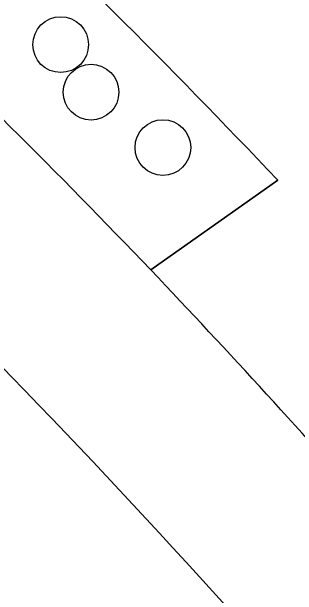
# Model space of a CAD drawing. Extents: x 161087 to 161926, y 382572 to 383873.
# Drawn here: x 161471.2 to 161476.22, y 383471.24 to 383481.47 of the extents above; entities that cross this region are included whole.
import ezdxf

# ---------------------------------------------------------------- set-up
doc = ezdxf.new("R2010")
doc.units = 0
for name, color, linetype in [('IMGEO_Boom', 7, 'Continuous'), ('IMGEO_Groenvoorziening', 7, 'Continuous'), ('IMGEO_OVBaan_gesloten', 7, 'Continuous'), ('IMGEO_Rijbaan_lokaal_gesloten', 7, 'Continuous'), ('IMGEO_Voetpad_open', 7, 'Continuous')]:
    doc.layers.add(name, color=color, linetype=linetype)

msp = doc.modelspace()

# ---------------------------------------------------------------- linework, layer by layer
at = {"layer": 'IMGEO_Boom'}
for centre in [(161472.065, 383480.895), (161472.598, 383480.061), (161473.86, 383479.09)]:
    msp.add_circle(centre, 0.489, dxfattribs=at)
at = {"layer": 'IMGEO_Groenvoorziening'}
msp.add_lwpolyline([(161473.647, 383476.943), (161475.876, 383478.516)], dxfattribs=at)
for centre, radius, start, end in [((161381.304, 383389.073), 130.169, 43.40333, 50.66943), ((161377.955, 383385.493), 132.363, 43.70161, 49.79839)]:
    msp.add_arc(centre, radius, start, end, dxfattribs=at)
at = {"layer": 'IMGEO_OVBaan_gesloten'}
msp.add_arc((161363.133, 383370.117), 150.646, 40.10315, 48.48784, dxfattribs=at)
at = {"layer": 'IMGEO_Rijbaan_lokaal_gesloten'}
for centre, radius, start, end in [((161377.955, 383385.493), 132.363, 43.70161, 49.79839), ((161363.133, 383370.117), 150.646, 40.10315, 48.48784), ((161379.352, 383386.767), 130.473, 41.10602, 43.72099)]:
    msp.add_arc(centre, radius, start, end, dxfattribs=at)
at = {"layer": 'IMGEO_Voetpad_open'}
msp.add_lwpolyline([(161475.876, 383478.516), (161473.647, 383476.943)], dxfattribs=at)
for centre, radius, start, end in [((161381.304, 383389.073), 130.169, 43.40333, 50.66943), ((161379.352, 383386.767), 130.473, 41.10602, 43.72099)]:
    msp.add_arc(centre, radius, start, end, dxfattribs=at)

doc.saveas('drawing.dxf')
